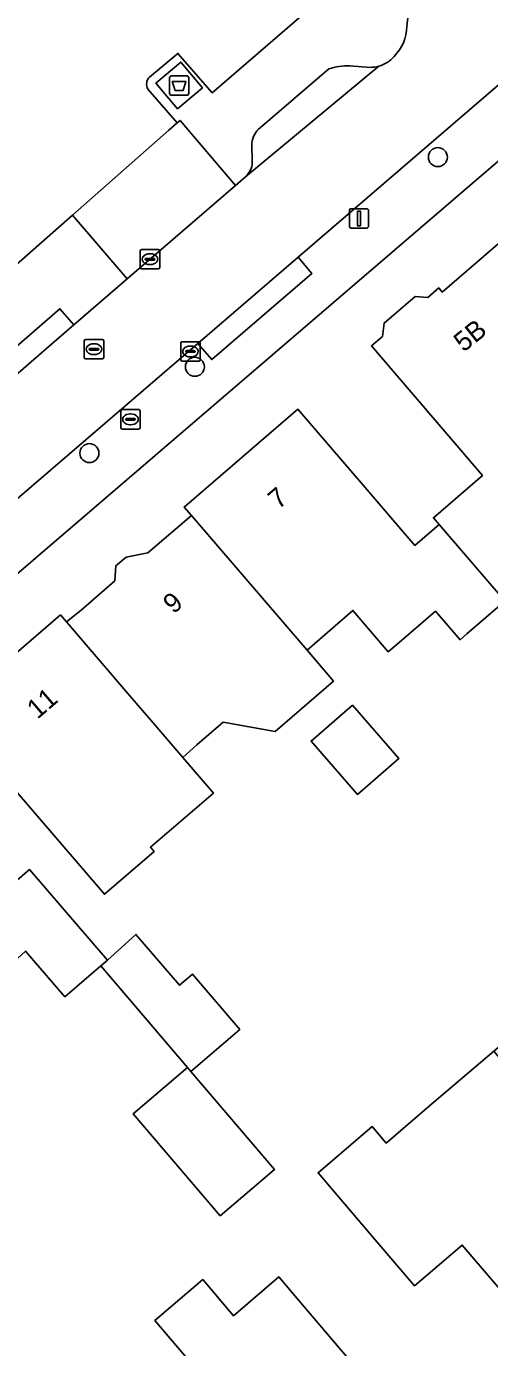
# Model space of a CAD drawing. Extents: x 161772 to 163126, y 383092 to 383917.
# Drawn here: x 162365 to 162388.9, y 383382.9 to 383450.9 of the extents above; entities that cross this region are included whole.
import ezdxf

# ---------------------------------------------------------------- set-up
doc = ezdxf.new("R2010")
doc.units = 0
for name, color, linetype in [('IMGEO_Afval_apart_plaats', 7, 'Continuous'), ('IMGEO_Boom', 7, 'Continuous'), ('IMGEO_Brandkraan', 7, 'Continuous'), ('IMGEO_Erf', 7, 'Continuous'), ('IMGEO_Kolk', 7, 'Continuous'), ('IMGEO_Lichtmast', 7, 'Continuous'), ('IMGEO_Pand', 7, 'Continuous'), ('IMGEO_Pand_nummerreeks', 7, 'Continuous'), ('IMGEO_Parkeervlak_open', 7, 'Continuous'), ('IMGEO_Rijbaan_lokaal_open', 7, 'Continuous'), ('IMGEO_Rioolput', 7, 'Continuous'), ('IMGEO_Voetpad_gesloten', 7, 'Continuous'), ('IMGEO_Voetpad_open', 7, 'Continuous')]:
    doc.layers.add(name, color=color, linetype=linetype)

msp = doc.modelspace()

# ---------------------------------------------------------------- linework, layer by layer
at = {"layer": 'IMGEO_Afval_apart_plaats'}
for p, q in [((162372.391, 383447.489), (162372.391, 383448.289)), ((162372.391, 383448.289), (162372.391, 383447.489)), ((162372.491, 383448.389), (162373.281, 383448.389)), ((162373.281, 383448.389), (162372.491, 383448.389)), ((162373.381, 383448.289), (162373.381, 383447.489)), ((162373.381, 383447.489), (162373.381, 383448.289)), ((162373.281, 383447.389), (162372.491, 383447.389)), ((162372.491, 383447.389), (162373.281, 383447.389))]:
    msp.add_line(p, q, dxfattribs=at)
msp.add_lwpolyline([(162372.534, 383448.103), (162373.238, 383448.103), (162373.089, 383447.633), (162372.683, 383447.633), (162372.534, 383448.103)], dxfattribs=at)
for centre, start, end in [((162372.491, 383448.289), 90, 180), ((162372.491, 383448.289), 90, 180), ((162373.281, 383448.289), 0, 90), ((162373.281, 383448.289), 360, 90), ((162372.491, 383447.489), 180, 270), ((162372.491, 383447.489), 180, 270), ((162373.281, 383447.489), 270, 0), ((162373.281, 383447.489), 270, 0)]:
    msp.add_arc(centre, 0.1, start, end, dxfattribs=at)
at = {"layer": 'IMGEO_Boom'}
for centre in [(162386.214, 383444.207), (162373.696, 383433.415), (162368.262, 383428.972)]:
    msp.add_circle(centre, 0.489, dxfattribs=at)
at = {"layer": 'IMGEO_Brandkraan'}
for p, q in [((162369.953, 383431.211), (162370.805, 383431.211)), ((162369.878, 383430.285), (162369.878, 383431.137)), ((162370.137, 383430.705), (162370.137, 383430.717)), ((162370.575, 383430.668), (162370.177, 383430.668)), ((162370.18, 383430.754), (162370.578, 383430.754)), ((162370.366, 383430.991), (162370.391, 383430.991)), ((162370.621, 383430.717), (162370.621, 383430.705)), ((162370.879, 383431.137), (162370.879, 383430.285)), ((162370.805, 383430.211), (162369.953, 383430.211)), ((162370.389, 383430.431), (162370.364, 383430.431))]:
    msp.add_line(p, q, dxfattribs=at)
for points in [[(162369.953, 383431.211), (162370.805, 383431.211)], [(162369.878, 383430.285), (162369.878, 383431.137)], [(162370.879, 383431.137), (162370.879, 383430.285)], [(162370.805, 383430.211), (162369.953, 383430.211)]]:
    msp.add_lwpolyline(points, dxfattribs=at)
for centre, radius, start, end in [((162369.955, 383431.135), 0.0765, 91.55205, 178.44795), ((162369.955, 383431.135), 0.0765, 91.55205, 178.44795), ((162370.803, 383431.135), 0.0765, 1.55205, 88.44795), ((162370.803, 383431.135), 0.0765, 1.55205, 88.44795), ((162370.177, 383430.714), 0.0403, 85.87752, 175.75265), ((162370.174, 383430.704), 0.0366, 178.93798, 274.71019), ((162370.578, 383430.711), 0.043, 264.86636, 352.45326), ((162370.582, 383430.716), 0.0386, 1.73085, 96.63898), ((162369.955, 383430.287), 0.0765, 181.55205, 268.44795), ((162369.955, 383430.287), 0.0765, 181.55205, 268.44795), ((162370.803, 383430.287), 0.0765, 271.55205, 358.44795), ((162370.803, 383430.287), 0.0765, 271.55205, 358.44795)]:
    msp.add_arc(centre, radius, start, end, dxfattribs=at)
for centre, major_axis, ratio, start_param, end_param in [((162370.365, 383430.711), (-0.387, 0.002), 0.722429, 4.712389, 7.853982), ((162370.39, 383430.711), (-0.39, 0.002), 0.717154, 1.570796, 4.712389)]:
    msp.add_ellipse(centre, major_axis=major_axis, ratio=ratio, start_param=start_param, end_param=end_param, dxfattribs=at)
at = {"layer": 'IMGEO_Erf'}
for points in [[(162371.354, 383448.328), (162372.821, 383449.539), (162374.592, 383447.522), (162415.606, 383482.867)], [(162439.546, 383475.883), (162426.801, 383475.456), (162425.429, 383475.046), (162424.669, 383474.563), (162400.868, 383453.897), (162399.336, 383452.584), (162328.478, 383391.862), (162318.405, 383382.124), (162326.388, 383374.044), (162352.897, 383347.213), (162466.894, 383444.571), (162467.039, 383444.858), (162466.94, 383445.164), (162440.986, 383475.293)], [(162244.233, 383464.967), (162247.939, 383459.798), (162252.426, 383453.695), (162253.271, 383454.336), (162255.072, 383451.939), (162257.454, 383448.811), (162257.925, 383449.194), (162258.467, 383448.473), (162281.694, 383418.863), (162284.418, 383415.396), (162294.261, 383403.773), (162297.953, 383399.3), (162304.407, 383391.419), (162308.762, 383390.978), (162315.013, 383396.326), (162363.856, 383438.295), (162364.058, 383438.278), (162367.39, 383441.216), (162372.358, 383445.597), (162372.79, 383445.969), (162371.273, 383447.707)], [(162360.966, 383415.659), (162366.77, 383420.648), (162367.085, 383420.281), (162367.832, 383420.898), (162369.571, 383422.393), (162369.63, 383423.175), (162370.15, 383423.621), (162371.264, 383423.832), (162373.515, 383425.766), (162373.146, 383426.195), (162379.006, 383431.232), (162382.265, 383427.44), (162385.034, 383424.219), (162386.288, 383425.296), (162385.988, 383425.645), (162388.52, 383427.821), (162382.791, 383434.486), (162383.359, 383434.974), (162383.447, 383435.661), (162385.039, 383437.031), (162385.691, 383436.982), (162386.259, 383437.471), (162386.439, 383437.262), (162389.436, 383439.841)], [(162389.673, 383421.358), (162387.704, 383419.665), (162387.356, 383419.366), (162386.091, 383420.838), (162384.336, 383419.33), (162383.662, 383418.751), (162381.836, 383420.877), (162379.477, 383418.827), (162380.841, 383417.237), (162377.834, 383414.653), (162375.161, 383415.118), (162373.803, 383413.951), (162373.077, 383413.31), (162374.651, 383411.479), (162371.402, 383408.686), (162371.592, 383408.465), (162369.037, 383406.269), (162364.225, 383411.867)], [(162363.276, 383405.914), (162365.173, 383407.544), (162368.432, 383403.752), (162369.186, 383402.875), (162370.656, 383404.202), (162372.9, 383401.589), (162373.565, 383402.16), (162376.009, 383399.315), (162373.489, 383397.15), (162377.798, 383392.102), (162375.005, 383389.719), (162370.521, 383394.974), (162373.313, 383397.357), (162368.847, 383402.584), (162366.999, 383400.996), (162364.978, 383403.346)]]:
    msp.add_lwpolyline(points, dxfattribs=at)
for points in [[(162384.197, 383413.25), (162382.07, 383411.404), (162379.686, 383414.15), (162381.813, 383415.997)], [(162402.522, 383400.897), (162399.327, 383398.17), (162403.222, 383393.606), (162397.315, 383388.564), (162393.808, 383385.57), (162392.796, 383386.756), (162390.435, 383384.741), (162387.471, 383388.213), (162385.012, 383386.114), (162383.09, 383388.365), (162380.045, 383391.932), (162382.83, 383394.309), (162383.552, 383393.464), (162385.672, 383395.274), (162389.091, 383398.194), (162393.816, 383402.229), (162395.935, 383399.747), (162396.761, 383400.452), (162393.438, 383404.345), (162396.991, 383407.378), (162399.276, 383404.7)], [(162370.912, 383380.509), (162372.132, 383381.551), (162373.218, 383382.478), (162371.636, 383384.331), (162374.101, 383386.436), (162375.688, 383384.577), (162378.025, 383386.571), (162379.055, 383385.363), (162382.301, 383381.56), (162381.988, 383381.293), (162383.805, 383379.165), (162378.232, 383374.408), (162372.659, 383369.651), (162370.864, 383371.755), (162370.449, 383371.401), (162367.203, 383375.204), (162366.163, 383376.422), (162366.029, 383376.308), (162364.427, 383378.184), (162369.326, 383382.367)]]:
    msp.add_lwpolyline(points, close=True, dxfattribs=at)
msp.add_arc((162371.738, 383447.962), 0.53, 136.3531, 208.78409, dxfattribs=at)
at = {"layer": 'IMGEO_Kolk'}
for p, q in [((162370.882, 383438.525), (162370.882, 383439.377)), ((162370.957, 383439.451), (162371.809, 383439.451)), ((162371.883, 383439.377), (162371.883, 383438.525)), ((162371.141, 383438.945), (162371.141, 383438.957)), ((162371.579, 383438.908), (162371.181, 383438.908)), ((162371.184, 383438.994), (162371.582, 383438.994)), ((162371.393, 383438.671), (162371.368, 383438.671)), ((162371.37, 383439.231), (162371.395, 383439.231)), ((162371.625, 383438.957), (162371.625, 383438.945)), ((162371.809, 383438.451), (162370.957, 383438.451)), ((162372.968, 383433.776), (162372.968, 383434.628)), ((162373.043, 383434.702), (162373.895, 383434.702)), ((162373.969, 383434.628), (162373.969, 383433.776)), ((162373.227, 383434.196), (162373.227, 383434.208)), ((162373.665, 383434.159), (162373.267, 383434.159)), ((162373.27, 383434.245), (162373.668, 383434.245)), ((162373.479, 383433.922), (162373.454, 383433.922)), ((162373.456, 383434.482), (162373.481, 383434.482)), ((162373.711, 383434.208), (162373.711, 383434.196)), ((162373.895, 383433.702), (162373.043, 383433.702))]:
    msp.add_line(p, q, dxfattribs=at)
for points in [[(162370.882, 383438.525), (162370.882, 383439.377)], [(162370.957, 383439.451), (162371.809, 383439.451)], [(162371.883, 383439.377), (162371.883, 383438.525)], [(162371.809, 383438.451), (162370.957, 383438.451)], [(162372.968, 383433.776), (162372.968, 383434.628)], [(162373.043, 383434.702), (162373.895, 383434.702)], [(162373.969, 383434.628), (162373.969, 383433.776)], [(162373.895, 383433.702), (162373.043, 383433.702)]]:
    msp.add_lwpolyline(points, dxfattribs=at)
for centre, radius, start, end in [((162370.959, 383439.375), 0.0765, 91.55205, 178.44795), ((162370.959, 383439.375), 0.0765, 91.55205, 178.44795), ((162371.807, 383439.375), 0.0765, 1.55205, 88.44795), ((162371.807, 383439.375), 0.0765, 1.55205, 88.44795), ((162371.181, 383438.954), 0.0403, 85.87752, 175.75265), ((162371.178, 383438.944), 0.0366, 178.93798, 274.71019), ((162371.582, 383438.951), 0.043, 264.86636, 352.45326), ((162371.586, 383438.956), 0.0386, 1.73085, 96.63898), ((162370.959, 383438.527), 0.0765, 181.55205, 268.44795), ((162370.959, 383438.527), 0.0765, 181.55205, 268.44795), ((162371.807, 383438.527), 0.0765, 271.55205, 358.44795), ((162371.807, 383438.527), 0.0765, 271.55205, 358.44795), ((162373.045, 383434.626), 0.0765, 91.55205, 178.44795), ((162373.045, 383434.626), 0.0765, 91.55205, 178.44795), ((162373.893, 383434.626), 0.0765, 1.55205, 88.44795), ((162373.893, 383434.626), 0.0765, 1.55205, 88.44795), ((162373.267, 383434.205), 0.0403, 85.87752, 175.75265), ((162373.264, 383434.195), 0.0366, 178.93798, 274.71019), ((162373.668, 383434.202), 0.043, 264.86636, 352.45326), ((162373.672, 383434.207), 0.0386, 1.73085, 96.63898), ((162373.045, 383433.778), 0.0765, 181.55205, 268.44795), ((162373.045, 383433.778), 0.0765, 181.55205, 268.44795), ((162373.893, 383433.778), 0.0765, 271.55205, 358.44795), ((162373.893, 383433.778), 0.0765, 271.55205, 358.44795)]:
    msp.add_arc(centre, radius, start, end, dxfattribs=at)
for centre, major_axis, ratio, start_param, end_param in [((162371.369, 383438.951), (-0.387, 0.002), 0.722429, 4.712389, 7.853982), ((162371.394, 383438.951), (-0.39, 0.002), 0.717154, 1.570796, 4.712389), ((162373.455, 383434.202), (-0.387, 0.002), 0.722429, 4.712389, 7.853982), ((162373.48, 383434.202), (-0.39, 0.002), 0.717154, 1.570796, 4.712389)]:
    msp.add_ellipse(centre, major_axis=major_axis, ratio=ratio, start_param=start_param, end_param=end_param, dxfattribs=at)
at = {"layer": 'IMGEO_Lichtmast'}
for p, q in [((162381.654, 383440.65), (162381.654, 383441.45)), ((162381.654, 383441.45), (162381.654, 383440.65)), ((162381.754, 383441.55), (162382.544, 383441.55)), ((162382.544, 383441.55), (162381.754, 383441.55)), ((162382.644, 383441.45), (162382.644, 383440.65)), ((162382.644, 383440.65), (162382.644, 383441.45)), ((162382.544, 383440.55), (162381.754, 383440.55)), ((162381.754, 383440.55), (162382.544, 383440.55))]:
    msp.add_line(p, q, dxfattribs=at)
msp.add_lwpolyline([(162382.074, 383441.425), (162382.224, 383441.425), (162382.224, 383440.675), (162382.074, 383440.675), (162382.074, 383441.425)], dxfattribs=at)
for centre, start, end in [((162381.754, 383441.45), 90, 180), ((162381.754, 383441.45), 90, 180), ((162382.544, 383441.45), 0, 90), ((162382.544, 383441.45), 360, 90), ((162381.754, 383440.65), 180, 270), ((162381.754, 383440.65), 180, 270), ((162382.544, 383440.65), 270, 0), ((162382.544, 383440.65), 270, 0)]:
    msp.add_arc(centre, 0.1, start, end, dxfattribs=at)
at = {"layer": 'IMGEO_Pand'}
for points in [[(162397.056, 383430.975), (162395.066, 383433.291), (162389.436, 383439.841), (162386.439, 383437.262), (162386.259, 383437.471), (162385.691, 383436.982), (162385.039, 383437.031), (162383.447, 383435.661), (162383.359, 383434.974), (162382.791, 383434.486), (162388.52, 383427.821), (162385.988, 383425.645), (162386.288, 383425.296), (162388.994, 383422.148), (162389.222, 383421.883), (162389.336, 383421.75), (162389.451, 383421.616), (162389.617, 383421.759), (162389.631, 383421.771), (162391.874, 383423.699), (162390.896, 383424.837), (162397.473, 383430.49)], [(162386.288, 383425.296), (162385.034, 383424.219), (162382.265, 383427.44), (162379.006, 383431.232), (162373.146, 383426.195), (162373.515, 383425.766), (162379.477, 383418.827), (162381.836, 383420.877), (162383.662, 383418.751), (162384.336, 383419.33), (162386.091, 383420.838), (162387.356, 383419.366), (162387.704, 383419.665), (162389.673, 383421.358), (162389.451, 383421.616), (162389.336, 383421.75), (162389.222, 383421.883), (162388.994, 383422.148)], [(162379.477, 383418.827), (162373.515, 383425.766), (162371.264, 383423.832), (162370.15, 383423.621), (162369.63, 383423.175), (162369.571, 383422.393), (162367.832, 383420.898), (162367.085, 383420.281), (162370.351, 383416.481), (162371.322, 383415.352), (162373.077, 383413.31), (162373.803, 383413.951), (162375.161, 383415.118), (162377.834, 383414.653), (162380.841, 383417.237)], [(162369.037, 383406.269), (162371.592, 383408.465), (162371.402, 383408.686), (162374.651, 383411.479), (162373.077, 383413.31), (162371.322, 383415.352), (162370.351, 383416.481), (162367.085, 383420.281), (162366.77, 383420.648), (162360.966, 383415.659), (162364.225, 383411.867)], [(162382.07, 383411.404), (162384.197, 383413.25), (162381.813, 383415.997), (162379.686, 383414.15)], [(162365.173, 383407.544), (162363.276, 383405.914), (162359.275, 383410.57), (162358.874, 383410.226), (162357.022, 383412.381), (162353.38, 383409.25), (162353.999, 383408.53), (162352.164, 383406.953), (162357.411, 383400.85), (162361.512, 383396.079), (162363.629, 383397.898), (162361.469, 383400.412), (162362.669, 383401.266), (162364.978, 383403.346), (162366.999, 383400.996), (162368.847, 383402.584), (162369.186, 383402.875), (162368.432, 383403.752)], [(162369.186, 383402.875), (162368.847, 383402.584), (162373.313, 383397.357), (162373.489, 383397.15), (162376.009, 383399.315), (162373.565, 383402.16), (162372.9, 383401.589), (162370.656, 383404.202)], [(162391.21, 383395.713), (162389.091, 383398.194), (162385.672, 383395.274), (162383.552, 383393.464), (162382.83, 383394.309), (162380.045, 383391.932), (162383.09, 383388.365), (162385.012, 383386.114), (162387.471, 383388.213), (162390.435, 383384.741), (162392.796, 383386.756), (162393.808, 383385.57), (162397.315, 383388.564)], [(162373.489, 383397.15), (162373.313, 383397.357), (162370.521, 383394.974), (162375.005, 383389.719), (162377.798, 383392.102)], [(162378.232, 383374.408), (162383.805, 383379.165), (162381.988, 383381.293), (162382.301, 383381.56), (162379.055, 383385.363), (162378.025, 383386.571), (162375.688, 383384.577), (162374.101, 383386.436), (162371.636, 383384.331), (162373.218, 383382.478), (162372.132, 383381.551)]]:
    msp.add_lwpolyline(points, close=True, dxfattribs=at)
at = {"layer": 'IMGEO_Parkeervlak_open'}
for points in [[(162376.311, 383443.199), (162383.173, 383448.886)], [(162382.738, 383448.824), (162381.679, 383448.906)], [(162380.6, 383448.744), (162376.954, 383445.633)], [(162376.632, 383444.927), (162376.653, 383443.929)]]:
    msp.add_lwpolyline(points, dxfattribs=at)
for centre, radius, start, end in [((162381.591, 383445.817), 3.09, 88.37098, 108.70613), ((162382.733, 383450.419), 1.595, 270.19475, 286.02858), ((162377.858, 383444.794), 1.233, 137.13727, 173.82816), ((162375.578, 383443.988), 1.077, 312.91231, 356.88216)]:
    msp.add_arc(centre, radius, start, end, dxfattribs=at)
at = {"layer": 'IMGEO_Rijbaan_lokaal_open'}
for points in [[(162349.619, 383413.809), (162352.979, 383416.695), (162355.841, 383419.153), (162373.852, 383434.622), (162379.009, 383439.051), (162390.543, 383448.958), (162397.285, 383454.823), (162398.09, 383455.524)], [(162384.733, 383451.97), (162384.617, 383450.932)], [(162383.173, 383448.886), (162376.311, 383443.199), (162375.782, 383442.749), (162370.216, 383437.943), (162367.465, 383435.568), (162366.057, 383434.353), (162362.084, 383430.922), (162357.385, 383426.894)]]:
    msp.add_lwpolyline(points, dxfattribs=at)
for centre, radius, start, end in [((162382.418, 383450.956), 2.199, 314.52394, 359.37479), ((162382.719, 383450.465), 1.643, 286.02969, 319.03509)]:
    msp.add_arc(centre, radius, start, end, dxfattribs=at)
at = {"layer": 'IMGEO_Rioolput'}
for p, q in [((162367.998, 383433.893), (162367.998, 383434.745)), ((162368.073, 383434.819), (162368.925, 383434.819)), ((162368.486, 383434.599), (162368.511, 383434.599)), ((162368.999, 383434.745), (162368.999, 383433.893)), ((162368.257, 383434.313), (162368.257, 383434.325)), ((162368.695, 383434.276), (162368.297, 383434.276)), ((162368.3, 383434.362), (162368.698, 383434.362)), ((162368.509, 383434.039), (162368.484, 383434.039)), ((162368.741, 383434.325), (162368.741, 383434.313)), ((162368.925, 383433.819), (162368.073, 383433.819))]:
    msp.add_line(p, q, dxfattribs=at)
for points in [[(162367.998, 383433.893), (162367.998, 383434.745)], [(162368.073, 383434.819), (162368.925, 383434.819)], [(162368.999, 383434.745), (162368.999, 383433.893)], [(162368.925, 383433.819), (162368.073, 383433.819)]]:
    msp.add_lwpolyline(points, dxfattribs=at)
for centre, radius, start, end in [((162368.075, 383434.743), 0.0765, 91.55205, 178.44795), ((162368.075, 383434.743), 0.0765, 91.55205, 178.44795), ((162368.923, 383434.743), 0.0765, 1.55205, 88.44795), ((162368.923, 383434.743), 0.0765, 1.55205, 88.44795), ((162368.075, 383433.895), 0.0765, 181.55205, 268.44795), ((162368.075, 383433.895), 0.0765, 181.55205, 268.44795), ((162368.297, 383434.322), 0.0403, 85.87752, 175.75265), ((162368.294, 383434.312), 0.0366, 178.93798, 274.71019), ((162368.698, 383434.319), 0.043, 264.86636, 352.45326), ((162368.702, 383434.324), 0.0386, 1.73085, 96.63898), ((162368.923, 383433.895), 0.0765, 271.55205, 358.44795), ((162368.923, 383433.895), 0.0765, 271.55205, 358.44795)]:
    msp.add_arc(centre, radius, start, end, dxfattribs=at)
for centre, major_axis, ratio, start_param, end_param in [((162368.485, 383434.319), (-0.387, 0.002), 0.722429, 4.712389, 7.853982), ((162368.51, 383434.319), (-0.39, 0.002), 0.717154, 1.570796, 4.712389)]:
    msp.add_ellipse(centre, major_axis=major_axis, ratio=ratio, start_param=start_param, end_param=end_param, dxfattribs=at)
at = {"layer": 'IMGEO_Voetpad_gesloten'}
msp.add_lwpolyline([(162372.966, 383449.093), (162371.685, 383448.009), (162372.806, 383446.685), (162374.087, 383447.769)], close=True, dxfattribs=at)
at = {"layer": 'IMGEO_Voetpad_open'}
for points in [[(162418.449, 383481.247), (162415.606, 383482.867), (162374.592, 383447.522), (162372.821, 383449.539), (162371.354, 383448.328)], [(162318.405, 383382.124), (162328.478, 383391.862), (162399.336, 383452.584), (162400.868, 383453.897), (162424.669, 383474.563), (162425.429, 383475.046), (162426.801, 383475.456), (162439.546, 383475.883), (162438.997, 383478.75)], [(162398.09, 383455.524), (162397.285, 383454.823), (162398.04, 383453.946), (162391.261, 383448.124), (162390.543, 383448.958), (162379.009, 383439.051), (162379.726, 383438.217), (162374.569, 383433.788), (162373.852, 383434.622), (162355.841, 383419.153), (162356.558, 383418.319), (162353.696, 383415.861), (162352.979, 383416.695), (162349.619, 383413.809)], [(162384.617, 383450.932), (162384.733, 383451.97)], [(162381.679, 383448.906), (162382.738, 383448.824)], [(162376.954, 383445.633), (162380.6, 383448.744)], [(162371.273, 383447.707), (162372.79, 383445.969), (162372.937, 383446.096), (162375.782, 383442.749), (162376.311, 383443.199)], [(162376.653, 383443.929), (162376.632, 383444.927)], [(162357.385, 383426.894), (162362.084, 383430.922), (162361.363, 383431.752), (162366.746, 383436.401), (162367.465, 383435.568), (162370.216, 383437.943), (162367.39, 383441.216), (162364.058, 383438.278), (162363.856, 383438.295), (162315.013, 383396.326), (162308.762, 383390.978), (162305.607, 383388.209)]]:
    msp.add_lwpolyline(points, dxfattribs=at)
for points in [[(162372.806, 383446.685), (162371.685, 383448.009), (162372.966, 383449.093), (162374.087, 383447.769)], [(162372.79, 383445.969), (162372.358, 383445.597), (162367.39, 383441.216), (162370.216, 383437.943), (162375.782, 383442.749), (162372.937, 383446.096)], [(162374.569, 383433.788), (162379.726, 383438.217), (162379.009, 383439.051), (162373.852, 383434.622)], [(162367.465, 383435.568), (162366.746, 383436.401), (162361.363, 383431.752), (162362.084, 383430.922), (162366.057, 383434.353)]]:
    msp.add_lwpolyline(points, close=True, dxfattribs=at)
for centre, radius, start, end in [((162382.418, 383450.956), 2.199, 314.52394, 359.37479), ((162381.591, 383445.817), 3.09, 88.37098, 108.70613), ((162382.733, 383450.419), 1.595, 270.19475, 286.02858), ((162382.719, 383450.465), 1.643, 286.02969, 319.03509), ((162371.738, 383447.962), 0.53, 136.3531, 208.78409), ((162377.858, 383444.794), 1.233, 137.13727, 173.82816), ((162375.578, 383443.988), 1.077, 312.91231, 356.88216)]:
    msp.add_arc(centre, radius, start, end, dxfattribs=at)

# ---------------------------------------------------------------- texts
at = {"layer": 'IMGEO_Pand_nummerreeks'}
for s, rotation, p in [('5B', 38.53141, (162387.538, 383434.136)), ('7', 40.68, (162378.005, 383426.047)), ('9', 40.57687, (162372.598, 383420.661)), ('11', 40.70522, (162365.584, 383415.245))]:
    msp.add_text(s, height=1, rotation=rotation, dxfattribs=at).set_placement(p)

doc.saveas('drawing.dxf')
